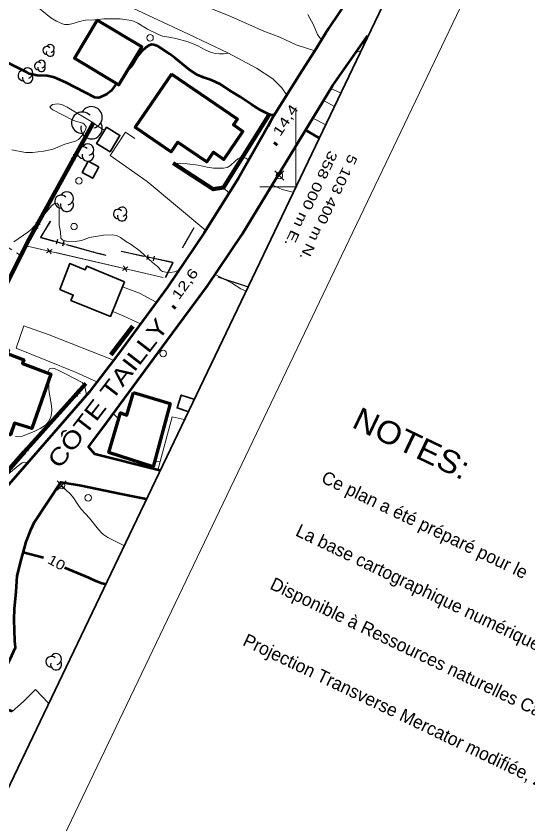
# Model space of a CAD drawing. Extents: x 356765 to 358572, y 5103174 to 5104650.
# Drawn here: x 357956.9 to 358035.8, y 5103301.8 to 5103426.3 of the extents above; entities that cross this region are included whole.
import ezdxf
from ezdxf.enums import TextEntityAlignment as Align

# ---------------------------------------------------------------- set-up
doc = ezdxf.new("R2010")
doc.units = 0
doc.header["$LTSCALE"] = 0.6
doc.linetypes.add('DOT_DASHED', pattern=[7.7, 5, -1.2, 0.3, -1.2])
doc.linetypes.add('MEDIUM_DASHED', pattern=[4.5, 3, -1.5])
for name, color, linetype, lineweight in [('1', 7, 'Continuous', 53), ('19', 7, 'Continuous', 13), ('2', 7, 'Continuous', 13), ('21', 7, 'Continuous', 53), ('3', 7, 'Continuous', 140), ('31', 7, 'Continuous', 70), ('36', 7, 'Continuous', 13), ('37', 7, 'Continuous', 13), ('44', 7, 'Continuous', 25), ('52', 7, 'Continuous', 13), ('60', 7, 'Continuous', 13), ('61', 7, 'Continuous', 13)]:
    doc.layers.add(name, color=color, linetype=linetype, lineweight=lineweight)
doc.layers.add('62', color=7, linetype='Continuous')

msp = doc.modelspace()

# ---------------------------------------------------------------- linework, layer by layer
at = {"layer": '1'}
msp.add_line((357961.07, 5103342.76), (357957.95, 5103343.59), dxfattribs=at)
for points in [[(357996.66, 5103411.07), (357996.24, 5103411.04), (357995.77, 5103411.18), (357994.56, 5103411.8), (357993.14, 5103412.68), (357991.41, 5103413.86), (357990.1, 5103414.63), (357988.3, 5103415.8), (357987, 5103416.41), (357985.74, 5103416.86), (357984.75, 5103417.28), (357983.59, 5103418.04), (357981.35, 5103419.87), (357980.51, 5103420.48), (357978.68, 5103421.67), (357978.09, 5103421.9), (357977.8, 5103421.93), (357977.3, 5103421.79), (357976.91, 5103421.51), (357976.21, 5103420.87), (357975.52, 5103420.01), (357974.87, 5103418.92), (357974.59, 5103418.54), (357974.18, 5103418.15)], [(357972.35, 5103415.91), (357971.51, 5103414.8), (357970.84, 5103414.28), (357969.75, 5103413.76), (357969.48, 5103413.7), (357968.98, 5103413.78), (357967.49, 5103414.51), (357964.5, 5103416.08), (357962.77, 5103416.84), (357962.38, 5103416.97), (357961.63, 5103417.12), (357960.12, 5103417.16), (357958.93, 5103417.43), (357958.56, 5103417.59), (357955.37, 5103419.21)], [(358003.53, 5103407.53), (358002.06, 5103408.42), (358001.48, 5103408.71)], [(357970.6, 5103338.7), (357970.06, 5103338.84), (357969.12, 5103339.18), (357968.06, 5103339.71), (357964.36, 5103341.26)]]:
    msp.add_lwpolyline(points, dxfattribs=at)
at = {"layer": '19'}
for p, q in [((358005.86, 5103412.41), (358004.27, 5103413.28)), ((358002.63, 5103410.59), (358004.51, 5103409.58)), ((357988.8, 5103399.88), (357989.69, 5103399.01))]:
    msp.add_line(p, q, dxfattribs=at)
for points in [[(357998.59, 5103414.13), (357997.84, 5103415.24), (357996.42, 5103416.63), (357993.9, 5103418.26), (357989.5, 5103420.65), (357983.41, 5103423.55), (357977.93, 5103426.11), (357971.75, 5103429.03), (357969.6, 5103430.2), (357966.76, 5103431.76), (357959.81, 5103435.61), (357952.78, 5103439.65), (357946.42, 5103443.62), (357940.08, 5103447.62), (357933.47, 5103451.93), (357929.43, 5103454.87), (357927.65, 5103455.86)], [(357975.9, 5103439.45), (357974.43, 5103440.25), (357973.04, 5103440.12), (357972.01, 5103438.28), (357972.03, 5103436.43), (357973.8, 5103434.36), (357978.9, 5103431.48), (357985.08, 5103428.2), (357989.6, 5103426.42), (357995.06, 5103423.99), (357997.51, 5103423.05), (358000.06, 5103421.9), (358002.89, 5103420.95)], [(357986.1, 5103393.26), (357977.08, 5103400.83), (357971.34, 5103404.84), (357973.73, 5103408.44), (357975.15, 5103407.44)], [(357978.46, 5103382.19), (357975.87, 5103383.59), (357973.28, 5103384.59)], [(357971.74, 5103380.78), (357973.34, 5103380.11), (357976.02, 5103378.88)], [(357971.86, 5103373.25), (357961.97, 5103377.18), (357958.05, 5103378.57), (357956.88, 5103375.11), (357966.03, 5103371.42), (357969.32, 5103369.91)], [(357982.75, 5103364.1), (357980.89, 5103364.54), (357978.69, 5103356.32)]]:
    msp.add_lwpolyline(points, dxfattribs=at)
at = {"layer": '2'}
for p, q in [((358009.94, 5103420.93), (358009.26, 5103420.71)), ((358006.85, 5103414.46), (358005.39, 5103415.13))]:
    msp.add_line(p, q, dxfattribs=at)
for points in [[(357989.61, 5103420.59), (357989.46, 5103420.59), (357988.85, 5103420.5), (357988.21, 5103420.47), (357987.53, 5103420.55), (357986.85, 5103420.74), (357986, 5103421.13), (357984.87, 5103421.74), (357983.37, 5103422.32), (357981.48, 5103422.84), (357980.41, 5103423.08), (357979.43, 5103423.24), (357978.81, 5103423.47), (357977.12, 5103424.3), (357975.63, 5103425.22), (357974.96, 5103425.53), (357974.61, 5103425.63), (357973.93, 5103425.76), (357972.89, 5103425.88), (357970.37, 5103425.9), (357968.93, 5103425.76), (357967.53, 5103425.7), (357966.56, 5103425.5), (357965.64, 5103425.17), (357965, 5103425.01), (357964.3, 5103425.03), (357963.98, 5103425.12), (357963.07, 5103425.51), (357962.21, 5103426.03), (357960.23, 5103427.63)], [(358004, 5103422.71), (358003.71, 5103422.97), (358003.33, 5103423.48), (358002.72, 5103424.96), (358001.83, 5103426.55)], [(357970.51, 5103408.69), (357969.52, 5103409.3), (357968.66, 5103409.9), (357964.71, 5103412.28), (357963.98, 5103412.63), (357963.61, 5103412.72), (357963.25, 5103412.76), (357962.85, 5103412.73), (357962.47, 5103412.66), (357962.05, 5103412.34), (357962.26, 5103412.05), (357962.51, 5103411.88), (357965.48, 5103410.33), (357966.16, 5103410.05), (357967.13, 5103409.79), (357967.35, 5103409.66), (357967.63, 5103409.26), (357967.6, 5103408.86), (357967.42, 5103408.51), (357967.04, 5103407.88), (357966.49, 5103407.26), (357966.02, 5103407.01), (357964.35, 5103406.54), (357962.57, 5103405.8), (357961.13, 5103405.5), (357959.39, 5103405.26), (357958.29, 5103405.3), (357956.19, 5103405.69)], [(357992.72, 5103404.11), (357992.29, 5103404.4), (357991.87, 5103404.53), (357991.44, 5103404.5), (357991.04, 5103404.3), (357990.66, 5103404), (357989.92, 5103403.25), (357989.41, 5103402.97), (357988.85, 5103402.84), (357987.3, 5103402.88), (357986.32, 5103403.01), (357984.92, 5103403.32), (357983.24, 5103403.51), (357981.05, 5103403.62)], [(357999.54, 5103399.18), (357997.86, 5103399.59), (357996.93, 5103399.96), (357996.35, 5103400.28)], [(357981.94, 5103387.13), (357981.28, 5103386.9), (357980.62, 5103386.8), (357979.95, 5103386.83), (357979.41, 5103386.94), (357979.11, 5103387.16), (357978.93, 5103387.43), (357978.66, 5103387.69), (357977.87, 5103388.34), (357975.96, 5103390.09), (357974.58, 5103391.11), (357973.72, 5103391.63), (357972.94, 5103392.19), (357972.33, 5103392.47), (357971.65, 5103392.59), (357970.31, 5103392.51), (357968.19, 5103392.17), (357966.94, 5103391.69), (357965.98, 5103391.54), (357964.62, 5103391.59), (357964.05, 5103391.74), (357963.76, 5103392.08), (357963.67, 5103393.05), (357963.51, 5103394.08), (357963.5, 5103396.78), (357963.42, 5103397.09), (357963.16, 5103397.48), (357962.77, 5103397.42), (357962.35, 5103397.09), (357960.2, 5103394.54), (357959.17, 5103393.43), (357958.64, 5103392.97), (357956.52, 5103391.51)], [(357992.24, 5103383.93), (357991.5, 5103384.28), (357990.08, 5103385.16), (357987.53, 5103386.46)], [(357967.76, 5103367.92), (357967.65, 5103368.16), (357967.52, 5103368.96), (357967.35, 5103369.42), (357967.02, 5103369.79), (357964.49, 5103371.17), (357963.44, 5103371.69), (357962.75, 5103371.96), (357962.45, 5103372), (357961.99, 5103371.92), (357961.79, 5103371.53), (357961.76, 5103371.28)], [(357961.85, 5103370.17), (357961.91, 5103369.69), (357961.91, 5103368.86), (357961.97, 5103368.25), (357962.33, 5103366.25), (357962.36, 5103365.61), (357962.31, 5103365.04), (357962.18, 5103364.49), (357961.79, 5103363.7), (357961.36, 5103363.24), (357960.55, 5103362.72), (357959.72, 5103362.3), (357957.86, 5103361.55), (357957.26, 5103361.45), (357956.77, 5103361.47)], [(357972.65, 5103364.15), (357972.32, 5103364.54), (357971.82, 5103365.01)], [(357958.64, 5103357.49), (357958.11, 5103357.54), (357957.78, 5103357.42), (357957.43, 5103357.19), (357955.74, 5103355.76)], [(357979.04, 5103357.62), (357978.49, 5103357.59), (357978.24, 5103357.68)], [(357973.46, 5103344.67), (357970.98, 5103345.94), (357970.37, 5103346.34), (357970.09, 5103346.59), (357969.55, 5103347.15), (357968.15, 5103348.88), (357966.89, 5103350.28), (357966.46, 5103350.86), (357965.69, 5103352.05), (357965.22, 5103352.58), (357964.51, 5103353.29), (357964.03, 5103353.63), (357963.37, 5103353.96)]]:
    msp.add_lwpolyline(points, dxfattribs=at)
at = {"layer": '21'}
for points in [[(358008.5, 5103429.63), (358005.04, 5103424.38), (358002.89, 5103420.95), (358000.98, 5103417.9), (357996.26, 5103410.45), (357996.07, 5103410.08), (357995.67, 5103409.3), (357991.14, 5103401.34), (357985.86, 5103392.88), (357980.18, 5103384.54), (357972.47, 5103374.04), (357968.1, 5103368.3), (357950.16, 5103347.79)], [(357979, 5103356.27), (357978.38, 5103356.38), (357969.01, 5103358.76), (357968.02, 5103359.88), (357970.21, 5103362.82), (357980.1, 5103376.24), (357986.35, 5103384.71), (357991.67, 5103392.59), (357997.73, 5103402.55), (358005.66, 5103415.57), (358011.04, 5103423.25)], [(357956.24, 5103319.09), (357955.29, 5103319.52), (357954.45, 5103320.49), (357954.16, 5103321.04), (357954.07, 5103321.59), (357954.04, 5103322.59), (357954.77, 5103324.93), (357955.88, 5103327.06), (357956.74, 5103328.94), (357956.63, 5103329.98), (357956.56, 5103333.26), (357956.6, 5103334.91), (357956.84, 5103337.52), (357957, 5103339.98), (357957.68, 5103342.64), (357958.42, 5103345.26), (357959.18, 5103347.18), (357959.61, 5103348.21), (357963.75, 5103354.47), (357966.87, 5103353.92), (357973.05, 5103352.66), (357976.9, 5103351.87)]]:
    msp.add_lwpolyline(points, dxfattribs=at)
at = {"layer": '3'}
for p, q in [((357996.77, 5103406.46), (357996.99, 5103406.79)), ((357981.09, 5103381.29), (357981.33, 5103381.61))]:
    msp.add_line(p, q, dxfattribs=at)
at = {"layer": '31'}
for points in [[(357969.34, 5103425.68), (357965.83, 5103419.8), (357972.71, 5103415.69), (357976.22, 5103421.57), (357969.34, 5103425.68)], [(357980.79, 5103417.37), (357975.22, 5103409.18), (357980.78, 5103405.4), (357981.79, 5103406.89), (357986.28, 5103403.83), (357987.29, 5103405.31), (357988.9, 5103404.22), (357991.83, 5103408.53), (357990.38, 5103409.52), (357991, 5103410.43), (357980.79, 5103417.37)], [(357953.58, 5103375.55), (357955.67, 5103374.79), (357955.48, 5103374.29), (357958.06, 5103373.32), (357957.83, 5103372.74), (357962.18, 5103371.12), (357959.29, 5103362.72), (357956.62, 5103363.55), (357956, 5103361.75), (357950.88, 5103363.55), (357951.44, 5103365.01), (357950.15, 5103365.51), (357953.58, 5103375.55)], [(357974.94, 5103368.29), (357980.63, 5103366.58), (357978, 5103356.8), (357971.17, 5103359.01), (357972.93, 5103365.12), (357973.94, 5103364.76), (357974.94, 5103368.29)]]:
    msp.add_lwpolyline(points, close=True, dxfattribs=at)
at = {"layer": '31', "lineweight": 35}
for points in [[(357971.34, 5103405.4), (357972.86, 5103407.92), (357970.8, 5103409.17), (357969.27, 5103406.65), (357971.34, 5103405.4)], [(357969.6, 5103403.05), (357968.67, 5103401.32), (357967.04, 5103402.2), (357967.97, 5103403.93), (357969.6, 5103403.05)], [(357973.58, 5103385.34), (357967.73, 5103387.76), (357967.5, 5103387.2), (357965.13, 5103388.16), (357963.61, 5103384.17), (357965.65, 5103383.3), (357965.31, 5103382.47), (357971.43, 5103380.01), (357973.58, 5103385.34)]]:
    msp.add_lwpolyline(points, close=True, dxfattribs=at)
msp.add_lwpolyline([(357984.25, 5103367.26), (357982.31, 5103367.88), (357982.31, 5103367.88), (357981.68, 5103365.89), (357983.34, 5103365.36)], dxfattribs=at)
at = {"layer": '36'}
for p, q in [((357998.15, 5103401.02), (357996.74, 5103402.43)), ((357996.74, 5103401.02), (357998.15, 5103402.43)), ((357964.57, 5103353.23), (357963.16, 5103354.64)), ((357963.16, 5103353.23), (357964.57, 5103354.64))]:
    msp.add_line(p, q, dxfattribs=at)
for centre in [(357977.5038, 5103422.9571), (357966.5429, 5103400.9079), (357997.4468, 5103401.7274), (357965.7797, 5103393.8505), (357979.5338, 5103374.2871), (357963.8668, 5103353.9374), (357967.9638, 5103352.0271)]:
    msp.add_circle(centre, 0.5, dxfattribs=at)
at = {"layer": '37'}
for p, q in [((357968.73, 5103409.82), (357966.32, 5103405.44)), ((357965.36, 5103404.42), (357966.32, 5103404.7)), ((357965.7, 5103405.04), (357965.98, 5103404.08)), ((357965.36, 5103403.69), (357962.95, 5103399.31)), ((357962.95, 5103399.31), (357960.54, 5103394.92)), ((357959.58, 5103393.91), (357960.54, 5103394.19)), ((357959.92, 5103394.53), (357960.2, 5103393.57)), ((357979.51, 5103386.01), (357958.13, 5103390.95)), ((357961, 5103390.29), (357958.13, 5103390.95)), ((357962.4, 5103390.33), (357961.55, 5103389.8)), ((357961.71, 5103390.49), (357962.24, 5103389.64)), ((357967.82, 5103388.71), (357962.95, 5103389.84)), ((357957.27, 5103388.73), (357955.02, 5103384.27)), ((357972.69, 5103387.59), (357967.82, 5103388.71)), ((357973.4, 5103387.79), (357973.93, 5103386.94)), ((357974.09, 5103387.63), (357973.24, 5103387.1)), ((357979.51, 5103386.01), (357974.64, 5103387.14)), ((357971.46, 5103374.1), (357974.51, 5103378.06)), ((357966.95, 5103368.91), (357967.62, 5103369.65)), ((357966.79, 5103368.19), (357965.79, 5103368.14)), ((357966.31, 5103367.67), (357966.26, 5103368.67)), ((357962.28, 5103363.7), (357965.62, 5103367.42)), ((357958.93, 5103359.98), (357962.28, 5103363.7)), ((357958.77, 5103359.27), (357957.77, 5103359.21)), ((357958.29, 5103358.74), (357958.24, 5103359.74)), ((357954.3, 5103354.74), (357957.6, 5103358.49))]:
    msp.add_line(p, q, dxfattribs=at)
at = {"layer": '37', "lineweight": 25}
for p, q in [((357984.24, 5103393.66), (357982.44, 5103390.55)), ((357963.24, 5103391.85), (357963.04, 5103391.13)), ((357963.14, 5103391.49), (357964.1, 5103391.23)), ((357964.21, 5103391.59), (357964.01, 5103390.86)), ((357964.58, 5103391.1), (357969.41, 5103389.78)), ((357969.41, 5103389.78), (357970.68, 5103389.43)), ((357976.64, 5103389.25), (357973.07, 5103390.02)), ((357977.05, 5103388.78), (357977.21, 5103389.51)), ((357978.11, 5103388.93), (357977.13, 5103389.14)), ((357978.03, 5103388.57), (357978.19, 5103389.3)), ((357992.55, 5103384.59), (357988.03, 5103386.06))]:
    msp.add_line(p, q, dxfattribs=at)
at = {"layer": '37', "linetype": 'DOT_DASHED', "lineweight": 25}
for p, q in [((357984.26, 5103393.65), (357982.46, 5103390.54)), ((357992.54, 5103384.57), (357988.02, 5103386.04))]:
    msp.add_line(p, q, dxfattribs=at)
at = {"layer": '37', "lineweight": 158}
msp.add_line((357971.46, 5103374.1), (357974.84, 5103378.49), dxfattribs=at)
at = {"layer": '37', "lineweight": 90}
msp.add_lwpolyline([(357981.05, 5103403.62), (357987.26, 5103399.62), (357988.84, 5103399.88), (357995.81, 5103411.04)], dxfattribs=at)
at = {"layer": '37', "lineweight": 158}
msp.add_lwpolyline([(357968.73, 5103409.82), (357958.88, 5103391.91), (357949.2, 5103372.77), (357943.93, 5103361.51), (357938.76, 5103351.11), (357949.62, 5103349.43), (357958.06, 5103359.01), (357967.62, 5103369.65)], dxfattribs=at)
at = {"layer": '37', "lineweight": 25}
for points in [[(357962.11, 5103394.68), (357960.59, 5103392.19), (357962.66, 5103391.62)], [(357979.92, 5103386.03), (357981.06, 5103388.3), (357978.6, 5103388.83)]]:
    msp.add_lwpolyline(points, dxfattribs=at)
at = {"layer": '37', "linetype": 'DOT_DASHED', "lineweight": 25}
for points in [[(357962.13, 5103394.67), (357960.63, 5103392.2), (357970.69, 5103389.45)], [(357979.9, 5103386.04), (357981.03, 5103388.28), (357973.07, 5103390)]]:
    msp.add_lwpolyline(points, dxfattribs=at)
at = {"layer": '37'}
msp.add_lwpolyline([(357959.57, 5103393.17), (357958.88, 5103391.91), (357957.27, 5103388.73)], dxfattribs=at)
at = {"layer": '44'}
for centre, radius, start, end in [((357961.5912, 5103421.0138), 0.6078, 44.11537, 269.80396), ((357962.1138, 5103421.3177), 0.6078, 282.26917, 149.72626), ((357962.1138, 5103420.7099), 0.6078, 166.93686, 29.62122), ((357960.2602, 5103418.6233), 0.5873, 44.11537, 269.80396), ((357960.7653, 5103418.917), 0.5873, 282.26917, 149.72626), ((357957.9383, 5103417.1381), 0.795, 44.11537, 269.80396), ((357958.6221, 5103417.5356), 0.795, 282.26917, 149.72626), ((357960.7653, 5103418.3297), 0.5873, 166.93686, 29.62122), ((357958.6221, 5103416.7405), 0.795, 166.93686, 29.62122), ((357967.0575, 5103409.8676), 1.6559, 44.11537, 269.80396), ((357968.4816, 5103410.6955), 1.6559, 282.26917, 149.72626), ((357968.4816, 5103409.0397), 1.6559, 166.93686, 29.62122), ((357967.9239, 5103405.7179), 0.8951, 282.26917, 149.72626), ((357967.1541, 5103405.2703), 0.8951, 44.11537, 269.80396), ((357967.9239, 5103404.8228), 0.8951, 166.93686, 29.62122), ((357964.6843, 5103398.211), 1.0159, 282.26917, 149.72626), ((357963.8106, 5103397.7031), 1.0159, 44.11537, 269.80396), ((357964.6843, 5103397.1951), 1.0159, 166.93686, 29.62122), ((357972.5733, 5103395.7963), 0.716, 44.11537, 269.80396), ((357973.189, 5103396.1542), 0.716, 282.26917, 149.72626), ((357973.189, 5103395.4383), 0.716, 166.93686, 29.62122), ((357963.0131, 5103327.1719), 0.8455, 282.26917, 149.72626), ((357962.286, 5103326.7492), 0.8455, 44.11537, 269.80396), ((357963.0131, 5103326.3265), 0.8455, 166.93686, 29.62122)]:
    msp.add_arc(centre, radius, start, end, dxfattribs=at)
at = {"layer": '52', "linetype": 'MEDIUM_DASHED'}
msp.add_lwpolyline([(357939.06, 5103401.27), (357947.78, 5103395.6), (357952.39, 5103392.71), (357957.33, 5103389.54)], dxfattribs=at)
at = {"layer": '52'}
msp.add_lwpolyline([(357956.24, 5103319.09), (357958.01, 5103320.65), (357959.84, 5103322.48), (357961.83, 5103320.37)], dxfattribs=at)
at = {"layer": '60', "lineweight": 35}
msp.add_lwpolyline([(356779.89, 5103862.01), (357952.48, 5103300.77), (358322.47, 5104073.79), (357149.88, 5104635.03)], close=True, dxfattribs=at)
at = {"layer": '60'}
msp.add_lwpolyline([(358331.91, 5104068.3), (358557.43, 5103960.4), (358187.44, 5103187.19), (357961.94, 5103295.12)], close=True, dxfattribs=at)
at = {"layer": '61'}
for p, q in [((358000, 5103400.05), (358000, 5103411.63)), ((357994.43, 5103400), (357999.97, 5103400))]:
    msp.add_line(p, q, dxfattribs=at)

# ---------------------------------------------------------------- texts
at = {"layer": '1', "width": 1.2}
msp.add_text('10', height=1.5, rotation=331.465, dxfattribs=at).set_placement((357962.7367, 5103341.3938), align=Align.CENTER)
at = {"layer": '21', "width": 1.25}
msp.add_text('CÔTE TAILLY', height=2.6, rotation=52.407, dxfattribs=at).set_placement((357963.57, 5103356.37))
at = {"layer": '3', "width": 1.35}
for s, rotation, p in [('14,4   ', 56.775, (357997.57, 5103407.65)), ('12,6   ', 54.127, (357981.95, 5103382.45))]:
    msp.add_text(s, height=1.5, rotation=rotation, dxfattribs=at).set_placement(p)
at = {"layer": '61'}
for s, width, p in [(' 358 000 m E.', 1.35, (358001.8246, 5103398.7788)), (' 5 103 400 m N.', 1.3, (358004.5128, 5103397.4338))]:
    msp.add_text(s, height=1.5, rotation=244.42, dxfattribs=dict(at, width=width)).set_placement(p, align=Align.CENTER)
at = {"layer": '62', "width": 1.1}
msp.add_text('NOTES:', height=3.5, rotation=334.422, dxfattribs=at).set_placement((358008.44, 5103362.99))
at = {"layer": '62'}
for s, p in [('Ce plan a été préparé pour le', (358003.75, 5103354.49)), ("La base cartographique numérique a été photo-compilée à partir des photographies aériennes 076 à 090, rouleau A31928, à l'échelle 1:8000 en date du 25 mai 2008.", (357999.79, 5103346.27)), ("Disponible à Ressources naturelles Canada, Direction de l'arpenteur général, Bureau de services à la clientèle de Québec.", (357995.84, 5103338.06)), ("Projection Transverse Mercator modifiée, Zone 8, Méridien central : 73°30'00.", (357991.65, 5103329.38))]:
    msp.add_text(s, height=2, rotation=334.422, dxfattribs=at).set_placement(p)

doc.saveas('drawing.dxf')
